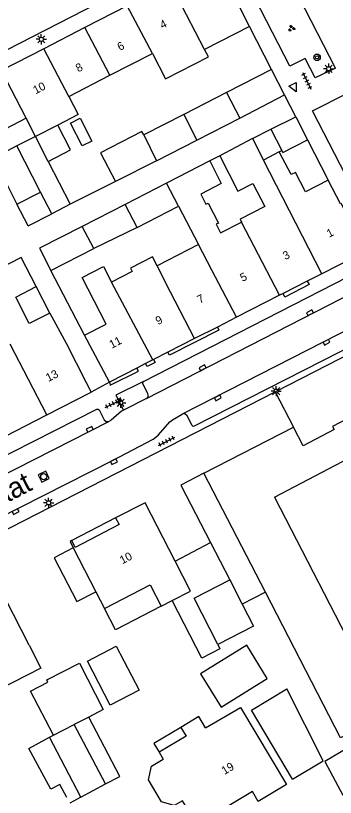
# Model space of a CAD drawing. Extents: x 132994 to 136000, y 393499 to 395512.
# Drawn here: x 134720.1 to 134759.1, y 394449.3 to 394544.8 of the extents above; entities that cross this region are included whole.
import ezdxf

# ---------------------------------------------------------------- set-up
doc = ezdxf.new("R2010")
doc.units = 0
for name, color, linetype in [('gg-afsc-erfafscheiding', 7, 'Continuous'), ('gg-afsc-hekwerk', 7, 'Continuous'), ('gg-afsc-muur', 7, 'Continuous'), ('gg-anno-huisnummerreeks BGT', 7, 'Continuous'), ('gg-anno-openbare ruimte label', 7, 'Continuous'), ('gg-bbg-bijgebouw', 7, 'Continuous'), ('gg-bbg-gedigitaliseerde bebouwing', 7, 'Continuous'), ('gg-bbg-gedigitaliseerde bijgebouw', 7, 'Continuous'), ('gg-bbg-hoofdgebouw', 7, 'Continuous'), ('gg-bbg-luifel en loopbrug', 7, 'Continuous'), ('gg-bbg-tussenscheiding', 7, 'Continuous'), ('gg-knt-verharding', 7, 'Continuous'), ('gg-knt-verharding nz', 7, 'Continuous'), ('gt-grn-vlakafsluiter', 7, 'Continuous'), ('gt-grn-weggrens', 7, 'Continuous'), ('gt-symb-boom', 7, 'Continuous'), ('gt-symb-groenvak', 7, 'Continuous'), ('gt-symb-kolk', 7, 'Continuous'), ('gt-symb-lichtmast', 7, 'Continuous'), ('gt-symb-rioolschacht', 7, 'Continuous'), ('gt-symb-tegel verharding', 7, 'Continuous'), ('gt-symb-waterafsluiter', 7, 'Continuous')]:
    doc.layers.add(name, color=color, linetype=linetype)

# ---------------------------------------------------------------- blocks, each defined once
blk = doc.blocks.new('gt0-LMAST')
at = {"layer": 'gt-symb-lichtmast'}
for p, q in [((-0.182, 0.173), (-0.447, 0.438)), ((-0.005, 0.246), (-0.005, 0.621)), ((0.172, 0.173), (0.437, 0.438)), ((-0.255, -0.004), (-0.63, -0.004)), ((-0.182, -0.181), (-0.447, -0.446)), ((-0.005, -0.254), (-0.005, -0.629)), ((0.437, -0.446), (0.172, -0.181)), ((0.245, -0.004), (0.62, -0.004))]:
    blk.add_line(p, q, dxfattribs=at)
blk.add_circle((-0.005, -0.004), 0.25, dxfattribs=at)
blk = doc.blocks.new('gt0-TEG1')
at = {"layer": 'gt-symb-tegel verharding'}
for p, q in [((-1.125, 0), (1.125, 0)), ((-0.9, -0.25), (-0.9, 0.25)), ((-0.45, -0.25), (-0.45, 0.25)), ((0, -0.25), (0, 0.25)), ((0.45, -0.25), (0.45, 0.25)), ((0.9, -0.25), (0.9, 0.25))]:
    blk.add_line(p, q, dxfattribs=at)
blk = doc.blocks.new('gt0-KOLK')
at = {"layer": 'gt-symb-kolk'}
blk.add_lwpolyline([(0, 0), (0.375, 0), (0.375, 0.4), (-0.375, 0.4), (-0.375, 0), (0, 0)], dxfattribs=at)
blk = doc.blocks.new('gt0-RS')
at = {"layer": 'gt-symb-rioolschacht'}
blk.add_lwpolyline([(-0.5, -0.5), (0.5, -0.5), (0.5, 0.5), (-0.5, 0.5)], close=True, dxfattribs=at)
blk.add_circle((0, 0), 0.375, dxfattribs=at)
blk = doc.blocks.new('gt0-GRVAK')
at = {"layer": 'gt-symb-groenvak'}
for p, q in [((-0.11, 0.189), (-0.228, 0.24)), ((-0.182, 0.153), (0.088, 0.153)), ((-0.091, 0.211), (-0.156, 0.322)), ((-0.047, 0.214), (-0.047, 0.393)), ((-0.004, 0.211), (0.061, 0.322)), ((0.015, 0.189), (0.133, 0.24)), ((0.262, -0.052), (0.197, 0.059)), ((0.305, -0.049), (0.305, 0.13)), ((0.349, -0.052), (0.414, 0.059)), ((-0.245, -0.228), (-0.363, -0.177)), ((-0.318, -0.264), (-0.047, -0.264)), ((-0.226, -0.206), (-0.291, -0.095)), ((-0.183, -0.203), (-0.183, -0.024)), ((-0.139, -0.206), (-0.074, -0.095)), ((-0.12, -0.228), (-0.002, -0.177)), ((0.243, -0.074), (0.125, -0.023)), ((0.17, -0.11), (0.441, -0.11)), ((0.368, -0.074), (0.486, -0.023))]:
    blk.add_line(p, q, dxfattribs=at)
blk = doc.blocks.new('gt0-WAFSL')
at = {"layer": 'gt-symb-waterafsluiter'}
for p, q in [((-0.5, -0.333), (0, 0.667)), ((0, 0.667), (0.5, -0.333)), ((0.5, -0.333), (-0.5, -0.333))]:
    blk.add_line(p, q, dxfattribs=at)
blk = doc.blocks.new('gt0-BOOM')
at = {"layer": 'gt-symb-boom'}
for radius in [0.4, 0.2]:
    blk.add_circle((0, 0), radius, dxfattribs=at)

msp = doc.modelspace()

# ---------------------------------------------------------------- linework, layer by layer
at = {"layer": 'gg-afsc-erfafscheiding'}
for p, q in [((134745.012, 394527.704), (134743.783, 394527.072)), ((134717.355, 394527.427), (134720.228, 394521.802)), ((134732.254, 394524.546), (134726.746, 394521.773)), ((134728.478, 394505.757), (134724.374, 394513.695)), ((134724.239, 394508.467), (134722.572, 394511.717))]:
    msp.add_line(p, q, dxfattribs=at)
at = {"layer": 'gg-afsc-hekwerk'}
msp.add_lwpolyline([(134760.086, 394456.712), (134760.744, 394455.381), (134757.853, 394453.662), (134760.067, 394449.549)], dxfattribs=at)
at = {"layer": 'gg-afsc-muur'}
for p, q in [((134751.331, 394538.247), (134748.634, 394543.495)), ((134755.724, 394529.672), (134758.256, 394524.739))]:
    msp.add_line(p, q, dxfattribs=at)
at = {"layer": 'gg-bbg-bijgebouw'}
for p, q in [((134752.924, 394535.137), (134751.331, 394538.247)), ((134747.452, 394532.318), (134752.924, 394535.137)), ((134742.224, 394529.624), (134747.452, 394532.318)), ((134737.295, 394527.084), (134742.224, 394529.624)), ((134728.041, 394449.29), (134731.028, 394450.915))]:
    msp.add_line(p, q, dxfattribs=at)
msp.add_lwpolyline([(134753.921, 394451.509), (134757.665, 394453.756), (134753.208, 394462.546)], dxfattribs=at)
at = {"layer": 'gg-bbg-gedigitaliseerde bebouwing'}
for p, q in [((134748.634, 394543.495), (134743.16, 394540.687)), ((134726.564, 394534.967), (134727.707, 394532.744)), ((134727.707, 394532.744), (134725.21, 394531.46)), ((134721.35, 394532.287), (134716.214, 394529.646)), ((134722.494, 394530.067), (134721.35, 394532.287)), ((134743.783, 394527.072), (134738.513, 394524.369)), ((134739.983, 394521.539), (134742.417, 394516.854)), ((134742.417, 394516.854), (134737.351, 394514.248)), ((134724.239, 394508.467), (134726.223, 394504.787)), ((134726.223, 394504.787), (134728.671, 394500)), ((134728.671, 394500), (134729.29, 394498.79)), ((134739.544, 394478.163), (134735.89, 394485.27)), ((134726.71, 394480.55), (134727.11, 394479.772)), ((134727.11, 394479.772), (134729.866, 394474.412)), ((134721.703, 394467.9), (134717.64, 394475.85)), ((134729.866, 394474.412), (134730.918, 394472.366)), ((134737.85, 394472.661), (134739.182, 394473.333)), ((134737.592, 394454.8), (134738.099, 394453.944))]:
    msp.add_line(p, q, dxfattribs=at)
for points in [[(134736.789, 394540.223), (134738.384, 394537.108), (134743.617, 394539.799), (134743.16, 394540.687)], [(134745.012, 394527.704), (134747.227, 394523.387), (134749.063, 394524.328), (134750.514, 394521.502), (134747.487, 394519.949), (134747.67, 394519.604)], [(134743.783, 394527.072), (134745.201, 394524.306), (134742.683, 394523.015), (134743.322, 394521.769), (134743.602, 394521.913), (134744.855, 394519.471), (134744.574, 394519.327), (134745.107, 394518.288), (134747.67, 394519.604)], [(134722.572, 394511.717), (134720.754, 394515.263), (134715.34, 394512.487)], [(134737.351, 394514.248), (134736.782, 394515.358), (134734.089, 394513.977), (134734.305, 394513.557), (134731.791, 394512.268)], [(134728.478, 394505.757), (134731.135, 394507.116), (134728.207, 394512.842), (134730.787, 394514.165), (134731.791, 394512.268)], [(134724.239, 394508.467), (134721.739, 394507.19), (134720.077, 394510.441), (134722.572, 394511.717)], [(134739.182, 394473.333), (134741.441, 394474.473), (134739.544, 394478.163)], [(134730.918, 394472.366), (134736.52, 394475.247), (134737.85, 394472.661)], [(134721.703, 394467.9), (134723.149, 394465.071), (134714.588, 394460.696), (134713.172, 394463.468)], [(134743.282, 394457.76), (134747.536, 394460.279), (134753.17, 394450.86)], [(134743.282, 394457.76), (134742.461, 394459.146), (134740.246, 394457.834)], [(134740.246, 394457.834), (134740.887, 394456.751), (134737.592, 394454.8)], [(134736.31, 394451.44), (134736.666, 394453.095), (134738.099, 394453.944)]]:
    msp.add_lwpolyline(points, dxfattribs=at)
at = {"layer": 'gg-bbg-gedigitaliseerde bijgebouw'}
for p, q in [((134751.331, 394538.247), (134745.852, 394535.437)), ((134745.852, 394535.437), (134740.62, 394532.754)), ((134740.62, 394532.754), (134735.73, 394530.246)), ((134722.494, 394530.067), (134720.226, 394528.902)), ((134723.112, 394523.274), (134720.226, 394528.902)), ((134730.431, 394528.066), (134732.254, 394524.546)), ((134724.057, 394527.018), (134726.746, 394521.773)), ((134737.295, 394527.084), (134732.254, 394524.546)), ((134738.513, 394524.369), (134733.438, 394521.767)), ((134724.478, 394520.61), (134723.112, 394523.274)), ((134726.746, 394521.773), (134724.478, 394520.61)), ((134733.438, 394521.767), (134728.188, 394519.075)), ((134734.906, 394518.935), (134739.983, 394521.539)), ((134734.906, 394518.935), (134729.613, 394516.383)), ((134724.374, 394513.695), (134729.613, 394516.383)), ((134746.249, 394475.855), (134747.768, 394472.882)), ((134729.01, 394459.102), (134727.237, 394458.2)), ((134731.028, 394450.915), (134727.237, 394458.2)), ((134724.222, 394456.631), (134724.674, 394456.866)), ((134728.041, 394449.29), (134724.222, 394456.631))]:
    msp.add_line(p, q, dxfattribs=at)
for points in [[(134724.057, 394527.018), (134726.773, 394528.41), (134725.21, 394531.46)], [(134727.936, 394532.299), (134729.372, 394529.505), (134728.216, 394528.911), (134726.78, 394531.704), (134727.936, 394532.299)], [(134735.73, 394530.246), (134735.5, 394530.69), (134730.431, 394528.066)], [(134728.188, 394519.075), (134722.984, 394516.407), (134724.374, 394513.695)], [(134744.764, 394467.972), (134741.877, 394473.621), (134746.249, 394475.855)], [(134747.768, 394472.882), (134749.136, 394470.206), (134744.764, 394467.972)], [(134742.65, 394464.367), (134745.165, 394460.301), (134750.818, 394463.798), (134748.302, 394467.865), (134742.65, 394464.367)], [(134724.013, 394463.377), (134723.875, 394463.645), (134727.885, 394465.686), (134730.778, 394460.002), (134729.01, 394459.102)], [(134724.674, 394456.866), (134721.868, 394462.26), (134724.013, 394463.377)], [(134753.921, 394451.509), (134748.871, 394459.952), (134753.208, 394462.546)]]:
    msp.add_lwpolyline(points, dxfattribs=at)
at = {"layer": 'gg-bbg-hoofdgebouw'}
for p, q in [((134733.697, 394546.024), (134728.525, 394543.365)), ((134728.525, 394543.365), (134723.527, 394540.795)), ((134723.527, 394540.795), (134718.339, 394538.127)), ((134731.586, 394537.548), (134736.789, 394540.223)), ((134726.564, 394534.967), (134731.586, 394537.548)), ((134749.001, 394529.803), (134745.012, 394527.704)), ((134749.001, 394529.803), (134750.339, 394527.176)), ((134752.286, 394528.176), (134750.339, 394527.176)), ((134762.86, 394516.03), (134757.486, 394513.287)), ((134755.712, 394512.382), (134752.747, 394510.869)), ((134757.486, 394513.287), (134755.712, 394512.382)), ((134752.328, 394510.655), (134747.041, 394507.957)), ((134752.747, 394510.869), (134752.328, 394510.655)), ((134747.041, 394507.957), (134744.717, 394506.771)), ((134744.717, 394506.771), (134741.943, 394505.355)), ((134731.526, 394500.039), (134728.478, 394505.757)), ((134741.943, 394505.355), (134738.685, 394503.692)), ((134738.685, 394503.692), (134736.918, 394502.791)), ((134735.944, 394502.294), (134734.874, 394501.748)), ((134736.83, 394502.746), (134735.944, 394502.294)), ((134736.918, 394502.791), (134736.83, 394502.746)), ((134734.874, 394501.748), (134731.526, 394500.039)), ((134723.89, 394496.028), (134729.29, 394498.79)), ((134718.742, 394493.395), (134723.89, 394496.028)), ((134743.08, 394488.89), (134754.02, 394494.52)), ((134750.596, 394474.344), (134743.08, 394488.89)), ((134735.89, 394485.27), (134732.29, 394483.44)), ((134726.94, 394480.67), (134726.71, 394480.55))]:
    msp.add_line(p, q, dxfattribs=at)
for points in [[(134748.634, 394543.495), (134747.489, 394545.728), (134747.578, 394545.774), (134744.58, 394551.62)], [(134758.256, 394524.739), (134755.471, 394523.306), (134754.261, 394525.674), (134753.727, 394525.397), (134752.286, 394528.176)], [(134762.86, 394516.03), (134759.853, 394521.885), (134759.751, 394521.832), (134758.256, 394524.739)], [(134774.1, 394483.31), (134766.24, 394498.53), (134758.79, 394494.62), (134758.99, 394494.23), (134755.19, 394492.24), (134754.02, 394494.52)], [(134751.709, 394485.967), (134760.805, 394490.726), (134766.666, 394479.378), (134774.1, 394483.31)], [(134751.709, 394485.967), (134762.512, 394465.021), (134779.153, 394473.639)], [(134732.29, 394483.44), (134732.71, 394482.62), (134727.36, 394479.84), (134726.94, 394480.67)], [(134760.086, 394456.712), (134759.787, 394456.558), (134750.596, 394474.344)], [(134753.17, 394450.86), (134749.71, 394448.77), (134749.02, 394449.99), (134742.92, 394446.33), (134743.45, 394445.43), (134743.22, 394445.29), (134741.53, 394448.15), (134741.06, 394447.87), (134740.45, 394448.84), (134739.45, 394448.3), (134737.9, 394448.73), (134736.31, 394451.44)]]:
    msp.add_lwpolyline(points, dxfattribs=at)
at = {"layer": 'gg-bbg-luifel en loopbrug'}
for p, q in [((134751.262, 394530.938), (134754.293, 394532.461)), ((134754.293, 394532.461), (134755.724, 394529.672)), ((134749.001, 394529.803), (134751.262, 394530.938)), ((134751.262, 394530.938), (134752.608, 394528.343)), ((134720.226, 394528.902), (134717.355, 394527.427)), ((134752.286, 394528.176), (134752.608, 394528.343)), ((134720.228, 394521.802), (134723.112, 394523.274)), ((134721.592, 394519.13), (134720.228, 394521.802)), ((134721.592, 394519.13), (134724.478, 394520.61)), ((134732.29, 394483.44), (134726.94, 394480.67)), ((134739.544, 394478.163), (134743.889, 394480.421)), ((134743.889, 394480.421), (134746.249, 394475.855)), ((134750.596, 394474.344), (134747.768, 394472.882)), ((134728.041, 394449.29), (134726.687, 394448.553))]:
    msp.add_line(p, q, dxfattribs=at)
for points in [[(134752.608, 394528.343), (134752.725, 394528.117), (134755.724, 394529.672)], [(134743.08, 394488.89), (134740.265, 394487.436), (134743.889, 394480.421)], [(134727.11, 394479.772), (134724.785, 394478.564), (134727.564, 394473.215), (134729.866, 394474.412)], [(134744.764, 394467.972), (134745.041, 394467.439), (134742.839, 394466.295), (134739.182, 394473.333)], [(134737.85, 394472.661), (134732.271, 394469.762), (134730.918, 394472.366)], [(134728.836, 394465.923), (134732.365, 394467.757), (134735.147, 394462.404), (134731.618, 394460.57), (134728.836, 394465.923)], [(134731.028, 394450.915), (134732.792, 394451.833), (134729.01, 394459.102)], [(134740.246, 394457.834), (134736.951, 394455.883), (134737.592, 394454.8)], [(134726.323, 394449.271), (134725.454, 394450.868), (134724.381, 394450.285), (134721.675, 394455.258), (134724.222, 394456.631)]]:
    msp.add_lwpolyline(points, dxfattribs=at)
at = {"layer": 'gg-bbg-tussenscheiding'}
for p, q in [((134743.16, 394540.687), (134738.986, 394548.744)), ((134736.789, 394540.223), (134733.697, 394546.024)), ((134731.586, 394537.548), (134728.525, 394543.365)), ((134726.564, 394534.967), (134723.527, 394540.795)), ((134721.35, 394532.287), (134718.339, 394538.127)), ((134745.852, 394535.437), (134747.452, 394532.318)), ((134740.62, 394532.754), (134742.224, 394529.624)), ((134725.21, 394531.46), (134722.494, 394530.067)), ((134724.057, 394527.018), (134722.494, 394530.067)), ((134735.73, 394530.246), (134737.295, 394527.084)), ((134757.486, 394513.287), (134750.339, 394527.176)), ((134739.983, 394521.539), (134738.513, 394524.369)), ((134734.906, 394518.935), (134733.438, 394521.767)), ((134729.613, 394516.383), (134728.188, 394519.075)), ((134752.328, 394510.655), (134747.67, 394519.604)), ((134744.052, 394513.709), (134742.417, 394516.854)), ((134739.007, 394511.02), (134737.351, 394514.248)), ((134747.041, 394507.957), (134744.052, 394513.709)), ((134736.83, 394502.746), (134731.791, 394512.268)), ((134741.943, 394505.355), (134739.007, 394511.02)), ((134723.89, 394496.028), (134719.392, 394504.686)), ((134724.674, 394456.866), (134727.237, 394458.2))]:
    msp.add_line(p, q, dxfattribs=at)
at = {"layer": 'gg-knt-verharding'}
for p, q in [((134759.151, 394538.42), (134753.77, 394548.87)), ((134735.703, 394500.113), (134760.663, 394512.9)), ((134751.79, 394498.87), (134767.29, 394506.82)), ((134731.526, 394500.039), (134729.29, 394498.79)), ((134693.677, 394469.037), (134751.79, 394498.87)), ((134736.041, 394498.035), (134733.248, 394496.596))]:
    msp.add_line(p, q, dxfattribs=at)
for points in [[(134741.264, 394552.122), (134717.23, 394539.77), (134717.071, 394539.757), (134716.953, 394539.863)], [(134759.151, 394538.42), (134756.685, 394537.23), (134755.442, 394539.599), (134753.574, 394538.638), (134746.471, 394552.465)], [(134762.493, 394521.26), (134756.359, 394533.177), (134760.701, 394535.411)], [(134755.712, 394512.382), (134755.928, 394511.957), (134752.968, 394510.435), (134752.747, 394510.869)], [(134744.717, 394506.771), (134744.916, 394506.38), (134738.876, 394503.318), (134738.685, 394503.692)], [(134764.204, 394506.033), (134741.896, 394494.635), (134741.754, 394494.625), (134741.641, 394494.716), (134741.016, 394495.928), (134740.749, 394496.148), (134740.405, 394496.122)], [(134736.918, 394502.791), (134737.107, 394502.42), (134736.13, 394501.929), (134735.944, 394502.294)], [(134731.526, 394500.039), (134731.637, 394499.645), (134735.063, 394501.377), (134734.874, 394501.748)], [(134735.703, 394500.113), (134732.304, 394498.428), (134733.248, 394496.596)], [(134736.208, 394498.635), (134735.617, 394499.844), (134735.608, 394499.995), (134735.703, 394500.113)], [(134694.357, 394476.396), (134694.574, 394476.651), (134694.548, 394476.989), (134693.936, 394478.196), (134693.928, 394478.359), (134694.033, 394478.48), (134729.994, 394496.734), (134730.144, 394496.748), (134730.261, 394496.654), (134730.881, 394495.443), (134731.134, 394495.216), (134731.474, 394495.239)], [(134706.419, 394477.525), (134731.992, 394490.496), (134736.854, 394493.072), (134737.201, 394493.318), (134737.515, 394493.612), (134738.901, 394495.175), (134739.222, 394495.435), (134740.405, 394496.122)], [(134733.248, 394496.596), (134733.008, 394496.472), (134731.729, 394495.369), (134731.474, 394495.239)]]:
    msp.add_lwpolyline(points, dxfattribs=at)
msp.add_arc((134735.833, 394498.416), 0.434, 298.65283, 30.23985, dxfattribs=at)
at = {"layer": 'gg-knt-verharding nz'}
for p, q in [((134736.041, 394498.035), (134762.144, 394511.413)), ((134763.866, 394508.109), (134740.405, 394496.122)), ((134704.391, 394481.487), (134731.474, 394495.239))]:
    msp.add_line(p, q, dxfattribs=at)
at = {"layer": 'gt-grn-vlakafsluiter'}
msp.add_line((134751.79, 394498.87), (134754.02, 394494.52), dxfattribs=at)
at = {"layer": 'gt-grn-weggrens'}
msp.add_line((134754.293, 394532.461), (134752.924, 394535.137), dxfattribs=at)

# ---------------------------------------------------------------- block references
at = {"layer": 'gt-symb-boom', "rotation": -6.371822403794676}
msp.add_blockref('gt0-BOOM', (134756.902, 394539.737), dxfattribs=at)
at = {"layer": 'gt-symb-groenvak'}
msp.add_blockref('gt0-GRVAK', (134753.779, 394543.286), dxfattribs=at)
at = {"layer": 'gt-symb-kolk'}
for p, rotation in [((134756.115, 394508.335), 27.160544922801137), ((134757.963, 394505.089), -152.90444750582), ((134743, 394501.606), 27.160544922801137), ((134744.685, 394498.296), -152.9044475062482), ((134729.219, 394494.084), 26.915115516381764), ((134731.992, 394490.496), -153.09573232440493), ((134719.976, 394484.399), -153.11377536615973)]:
    msp.add_blockref('gt0-KOLK', p, dxfattribs=dict(at, rotation=rotation))
at = {"layer": 'gt-symb-lichtmast'}
for p in [(134723.209, 394541.943), (134758.329, 394538.344), (134751.905, 394498.939), (134732.904, 394497.52), (134724.1, 394485.289)]:
    msp.add_blockref('gt0-LMAST', p, dxfattribs=at)
at = {"layer": 'gt-symb-rioolschacht', "rotation": -64.61159941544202}
msp.add_blockref('gt0-RS', (134723.501, 394488.484), dxfattribs=at)
at = {"layer": 'gt-symb-tegel verharding'}
for p, rotation in [((134755.661, 394536.871), -63.81947848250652), ((134732.015, 394497.43), 26.15525375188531), ((134738.517, 394492.8), 26.15525375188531)]:
    msp.add_blockref('gt0-TEG1', p, dxfattribs=dict(at, rotation=rotation))
at = {"layer": 'gt-symb-waterafsluiter', "rotation": -153.07637464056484}
msp.add_blockref('gt0-WAFSL', (134754.061, 394536.122), dxfattribs=at)

# ---------------------------------------------------------------- texts
at = {"layer": 'gg-anno-huisnummerreeks BGT'}
for s, rotation, p in [('4', 27.2, (134738.001, 394543.177)), ('6', 27.2, (134732.803, 394540.504)), ('8', 27.2, (134727.718, 394537.889)), ('10', 27.2, (134722.51, 394535.212)), ('1', 27.1, (134758.383, 394517.675)), ('3', 27.1, (134753.022, 394514.939)), ('5', 27.1, (134747.8, 394512.274)), ('7', 27.1, (134742.571, 394509.605)), ('9', 27.1, (134737.469, 394507.002)), ('11', 27.1, (134731.812, 394504.114)), ('13', 27.1, (134724.066, 394500.049)), ('10', 27.5, (134733.101, 394477.751)), ('19', 31, (134745.593, 394452.015))]:
    msp.add_text(s, height=1, rotation=rotation, dxfattribs=at).set_placement(p)
at = {"layer": 'gg-anno-openbare ruimte label'}
msp.add_text('Zalmstraat', height=2.5, rotation=27.3, dxfattribs=at).set_placement((134708.234, 394479.692))

doc.saveas('drawing.dxf')
